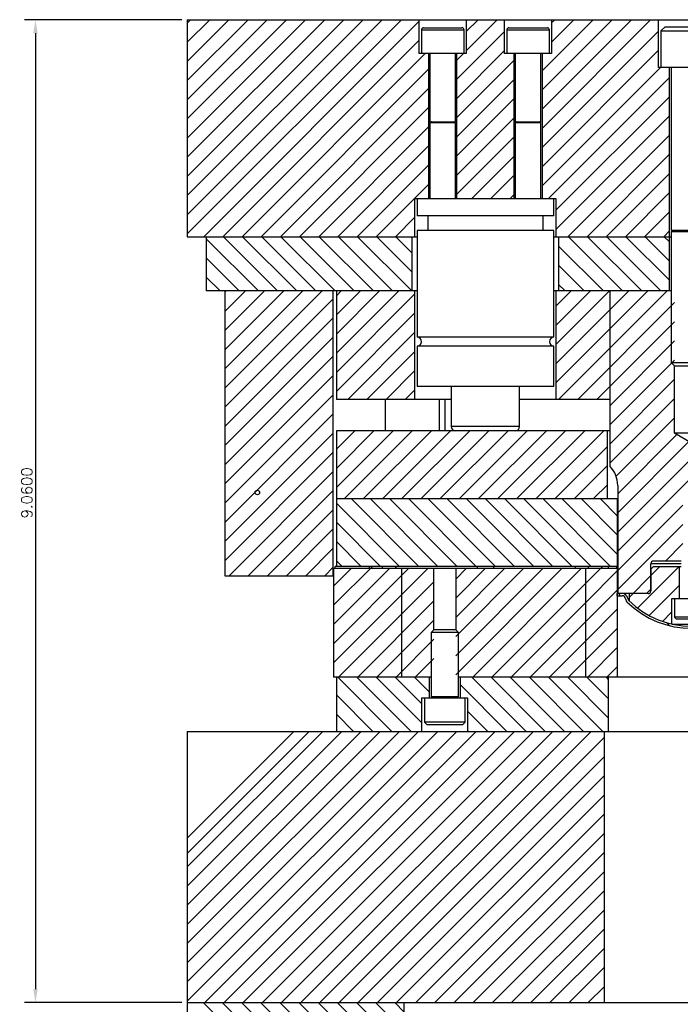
# Model space of a CAD drawing. Header units: inches. Extents: x 220 to 877, y 4 to 174.
# Tile 661 of 674: x 836 to 842, y 123 to 132. Entities that reach past the tile are written whole.
import ezdxf

# ---------------------------------------------------------------- set-up
doc = ezdxf.new("R2010")
doc.units = ezdxf.units.IN
doc.header["$LTSCALE"] = 0.5
doc.header["$MEASUREMENT"] = 0
doc.layers.get('DEFPOINTS').update_dxf_attribs({"color": 8})
doc.layers.add('SID-M-D', color=42, linetype='Continuous')
doc.layers.add('SID-M-S', color=105, linetype='Continuous')
doc.styles.add('DIEMAKER', font='romans.shx')
doc.dimstyles.new('LINEAR', dxfattribs={"dimtxt": 0.1, "dimasz": 0.125, "dimexe": 0.1, "dimexo": 0.05, "dimgap": 0.03, "dimtad": 1, "dimdec": 4, "dimzin": 4, "dimdsep": 46, "dimtxsty": 'DIEMAKER', "dimcen": 0, "dimclrd": 34, "dimclre": 34, "dimclrt": 42, "dimazin": 0, "dimtfac": 1, "dimtdec": 4, "dimtofl": 0, "dimtmove": 0, "dimatfit": 3, "dimfxl": 0, "dimtolj": 1, "dimtzin": 0, "dimarcsym": 0})
pattern_1 = [(135, (897.36377, 111.08306), (-0.08838835, -0.08838835), [])]

# ---------------------------------------------------------------- blocks, each defined once
blk = doc.blocks.new('*D187')
at = {"layer": 'DEFPOINTS', "color": 0}
for p in [(837.7244, 132.438), (836.3244, 123.378), (837.7244, 123.378)]:
    blk.add_point(p, dxfattribs=at)
at = {"layer": 'SID-M-D', "color": 34, "lineweight": -2}
for p, q in [((837.6744, 132.438), (836.2244, 132.438)), ((836.3244, 132.313), (836.3244, 123.503)), ((837.6744, 123.378), (836.2244, 123.378))]:
    blk.add_line(p, q, dxfattribs=at)
at = {"layer": 'SID-M-D', "color": 34}
for points in [[(836.3452, 132.313), (836.3036, 132.313), (836.3244, 132.438)], [(836.3036, 123.503), (836.3452, 123.503), (836.3244, 123.378)]]:
    blk.add_solid(points, dxfattribs=at)
at = {"layer": 'SID-M-D', "color": 42, "insert": (836.2444, 128.0767), "char_height": 0.1, "attachment_point": 5, "rotation": 90, "style": 'DIEMAKER'}
blk.add_mtext('\\A1;9.0600', dxfattribs=at)

msp = doc.modelspace()

# ---------------------------------------------------------------- hatches: boundary and pattern name
at = {"layer": 'SID-M-S', "linetype": 'Continuous', "lineweight": 18}
h = msp.add_hatch(dxfattribs=at)
h.set_pattern_fill('ANSI31', color=256, angle=90, style=0)
h.set_pattern_definition(pattern_1)
edge = h.paths.add_edge_path(flags=0)
edge.add_arc((838.37065, 128.07986), 0.0205, 0, 360)
h = msp.add_hatch(dxfattribs=at)
h.set_pattern_fill('ANSI31', color=256, angle=90, style=0)
h.set_pattern_definition(pattern_1)
h.paths.add_polyline_path([(841.4244, 127.37798), (841.4244, 127.39798), (841.30456, 127.39798), (841.30456, 127.37798)], flags=0)
h = msp.add_hatch(dxfattribs=at)
h.set_pattern_fill('ANSI31', color=256, style=0)
h.set_pattern_definition([(45, (897.36377, 111.08306), (-0.08838835, 0.08838835), [])])
h.paths.add_polyline_path([(841.60683, 127.37798), (841.68683, 127.37798), (841.68683, 127.39798), (841.60683, 127.39798)], flags=0)

# ---------------------------------------------------------------- linework, layer by layer
at = {"color": 7, "linetype": 'Continuous', "lineweight": 25}
for p, q in [((837.7244, 132.43798), (844.09723, 132.43798)), ((837.7244, 132.43798), (837.7244, 130.43798)), ((839.86416, 132.12751), (839.86416, 132.43798)), ((840.29723, 132.43798), (840.29723, 132.12751)), ((840.65156, 132.12751), (840.65156, 132.43798)), ((841.08463, 132.43798), (841.08463, 132.12751)), ((842.0699, 131.99798), (842.0699, 132.43798)), ((839.88385, 132.34404), (839.88385, 132.12751)), ((839.88385, 132.34404), (840.27755, 132.34404)), ((839.90353, 132.36373), (840.25786, 132.36373)), ((840.27755, 132.12751), (840.27755, 132.34404)), ((840.67125, 132.34404), (840.67125, 132.12751)), ((840.67125, 132.34404), (841.06495, 132.34404)), ((840.69093, 132.36373), (841.04526, 132.36373)), ((841.06495, 132.12751), (841.06495, 132.34404)), ((842.13065, 132.37298), (842.09315, 132.33548)), ((842.09315, 132.33548), (842.09315, 131.99798)), ((842.09315, 132.33548), (842.65565, 132.33548)), ((842.13065, 132.37298), (842.61815, 132.37298)), ((840.29723, 132.12751), (839.86416, 132.12751)), ((839.95274, 130.78892), (839.95274, 132.12751)), ((839.96259, 132.12751), (839.96259, 131.49719)), ((840.19881, 131.49719), (840.19881, 132.12751)), ((840.20865, 132.12751), (840.20865, 130.78892)), ((841.08463, 132.12751), (840.65156, 132.12751)), ((840.74014, 130.78892), (840.74014, 132.12751)), ((840.74999, 132.12751), (840.74999, 131.49719)), ((840.98621, 131.49719), (840.98621, 132.12751)), ((840.99605, 132.12751), (840.99605, 130.78892)), ((842.6789, 131.99798), (842.0699, 131.99798)), ((842.1714, 129.93798), (842.1714, 131.99798)), ((842.1869, 131.99798), (842.1869, 130.49758)), ((839.96259, 131.49719), (840.19881, 131.49719)), ((839.97807, 131.49566), (839.96259, 131.49003)), ((839.96259, 131.49003), (839.96259, 130.78892)), ((839.96259, 131.49003), (840.19881, 131.49003)), ((839.97807, 131.49566), (840.18332, 131.49566)), ((840.19881, 131.49003), (840.18332, 131.49566)), ((840.19881, 130.78892), (840.19881, 131.49003)), ((840.74999, 131.49719), (840.98621, 131.49719)), ((840.76548, 131.49566), (840.74999, 131.49003)), ((840.74999, 131.49003), (840.74999, 130.78892)), ((840.74999, 131.49003), (840.98621, 131.49003)), ((840.76548, 131.49566), (840.97072, 131.49566)), ((840.98621, 131.49003), (840.97072, 131.49566)), ((840.98621, 130.78892), (840.98621, 131.49003)), ((839.8244, 130.43798), (839.8244, 130.78892)), ((839.8244, 130.78892), (841.1244, 130.78892)), ((839.84448, 130.78892), (839.84448, 130.63144)), ((841.10432, 130.63144), (841.10432, 130.78892)), ((841.1244, 130.78892), (841.1244, 130.43798)), ((841.10432, 130.63144), (839.84448, 130.63144)), ((839.9429, 130.63144), (839.9429, 130.49365)), ((841.00589, 130.49365), (841.00589, 130.63144)), ((837.7244, 130.43798), (839.84448, 130.43798)), ((837.8994, 130.43798), (837.8994, 129.93798)), ((839.7994, 129.93798), (839.7994, 130.43798)), ((839.84448, 130.49365), (839.84448, 129.51132)), ((841.10432, 130.49365), (839.84448, 130.49365)), ((841.10432, 129.51132), (841.10432, 130.49365)), ((841.10432, 130.43798), (842.1869, 130.43798)), ((841.1494, 130.43798), (841.1494, 129.93798)), ((842.1869, 130.49758), (842.5619, 130.49758)), ((842.21395, 130.49606), (842.1869, 130.48621)), ((842.1869, 130.48621), (842.1869, 129.27923)), ((842.1869, 130.48621), (842.5619, 130.48621)), ((842.21395, 130.49606), (842.53484, 130.49606)), ((839.84448, 129.93798), (837.8994, 129.93798)), ((838.0714, 129.93798), (838.0714, 127.31298)), ((839.0714, 127.31298), (839.0714, 129.93798)), ((839.0994, 129.93798), (839.0994, 128.93798)), ((839.8244, 128.93798), (839.8244, 129.93798)), ((842.1869, 129.93798), (841.10432, 129.93798)), ((841.1244, 129.93798), (841.1244, 128.93798)), ((841.6244, 128.31883), (841.6244, 129.93798)), ((841.10432, 129.51132), (839.84448, 129.51132)), ((839.84448, 129.42873), (839.84448, 129.05664)), ((841.10432, 129.42873), (839.84448, 129.42873)), ((841.10432, 129.05664), (841.10432, 129.42873)), ((842.1869, 129.27923), (842.21815, 129.24798)), ((842.1869, 129.27923), (842.5619, 129.27923)), ((842.21815, 128.62798), (842.21815, 129.24798)), ((842.21815, 129.24798), (842.53065, 129.24798)), ((841.10432, 129.05664), (839.84448, 129.05664)), ((840.15944, 129.05664), (840.15944, 128.68735)), ((840.78936, 128.68735), (840.78936, 129.05664)), ((840.15944, 128.93798), (839.0994, 128.93798)), ((839.5494, 128.93798), (839.5494, 128.64798)), ((840.0494, 128.64798), (840.0494, 128.93798)), ((840.0994, 128.93798), (840.0994, 128.64798)), ((841.6244, 128.93798), (840.78936, 128.93798)), ((839.0994, 128.64798), (839.0994, 127.39798)), ((840.74999, 128.64798), (839.0994, 128.64798)), ((840.78936, 128.68735), (840.15944, 128.68735)), ((841.6244, 128.64798), (840.74999, 128.64798)), ((841.5994, 128.02298), (841.5994, 128.64798)), ((842.3744, 128.53409), (842.21815, 128.62798)), ((842.53065, 128.62798), (842.21815, 128.62798)), ((841.6944, 128.14373), (841.6944, 127.14798)), ((839.0994, 128.02298), (841.6944, 128.02298)), ((841.6934, 127.39798), (841.6934, 128.02298)), ((842.2794, 127.44798), (842.0244, 127.44798)), ((839.0744, 127.37798), (839.0744, 126.37798)), ((841.6944, 127.37798), (839.0744, 127.37798)), ((839.0874, 127.37798), (839.0874, 127.39798)), ((841.6944, 127.39798), (839.0874, 127.39798)), ((839.40116, 127.39798), (839.40116, 127.37798)), ((839.40456, 127.37798), (839.40456, 127.39798)), ((839.5244, 127.37798), (839.5244, 127.39798)), ((839.64424, 127.39798), (839.64424, 127.37798)), ((839.64763, 127.39798), (839.64763, 127.37798)), ((839.6994, 127.37798), (839.6994, 126.37798)), ((839.9989, 126.81298), (839.9989, 127.37798)), ((840.1999, 127.37798), (840.1999, 126.81298)), ((840.3994, 127.39798), (840.3994, 127.37798)), ((840.5494, 127.39798), (840.5494, 127.37798)), ((841.30116, 127.39798), (841.30116, 127.37798)), ((841.30456, 127.37798), (841.30456, 127.39798)), ((841.3994, 126.37798), (841.3994, 127.37798)), ((841.4244, 127.37798), (841.4244, 127.39798)), ((841.54424, 127.39798), (841.54424, 127.37798)), ((841.54763, 127.39798), (841.54763, 127.37798)), ((841.60683, 127.39798), (841.60683, 127.37798)), ((841.68683, 127.37798), (841.68683, 127.39798)), ((841.6934, 126.37798), (841.6934, 127.37798)), ((841.9994, 127.18798), (841.9994, 127.42298)), ((842.2794, 127.42298), (841.9994, 127.42298)), ((841.99965, 127.37298), (842.02465, 127.39798)), ((841.99965, 127.37298), (841.99965, 127.17298)), ((842.02465, 127.39798), (842.2794, 127.39798)), ((842.2639, 127.10298), (842.2639, 127.39798)), ((838.0714, 127.31298), (839.0714, 127.31298)), ((841.9994, 127.18798), (841.9594, 127.14798)), ((841.9994, 127.18798), (841.99965, 127.18798)), ((841.68683, 127.14798), (841.68683, 127.12798)), ((841.97465, 127.14798), (841.68683, 127.14798)), ((841.68683, 127.12798), (841.73662, 127.12798)), ((841.76651, 127.1005), (841.76652, 127.10042)), ((841.78147, 127.0688), (841.78152, 127.06875)), ((841.78645, 127.10211), (841.78644, 127.10219)), ((841.78644, 127.10219), (841.7994, 127.10219)), ((841.78645, 127.10211), (841.7994, 127.10211)), ((841.79547, 127.08308), (841.79542, 127.08313)), ((841.79542, 127.08313), (841.7994, 127.08313)), ((841.79547, 127.08308), (841.7994, 127.08308)), ((841.7994, 127.14798), (841.7994, 127.07928)), ((842.1949, 126.86749), (842.1949, 127.10298)), ((842.1949, 127.10298), (842.5539, 127.10298)), ((842.2184, 127.10298), (842.2184, 126.93198)), ((842.2184, 126.93198), (842.2374, 126.91298)), ((842.5304, 126.93198), (842.2184, 126.93198)), ((842.5114, 126.91298), (842.2374, 126.91298)), ((839.9989, 126.81298), (839.9744, 126.78848)), ((840.1999, 126.81298), (839.9989, 126.81298)), ((840.2244, 126.78848), (840.1999, 126.81298)), ((842.1949, 126.86749), (842.5539, 126.86749)), ((839.9744, 126.78848), (839.9744, 126.19729)), ((840.2244, 126.78848), (839.9744, 126.78848)), ((840.2244, 126.19729), (840.2244, 126.78848)), ((839.9744, 126.37798), (839.0744, 126.37798)), ((839.0994, 126.37798), (839.0994, 125.87798)), ((839.9589, 126.18798), (839.9589, 126.37798)), ((847.0944, 126.37798), (840.2244, 126.37798)), ((840.2399, 126.37798), (840.2399, 126.18798)), ((841.61066, 125.87798), (841.61066, 126.37798)), ((839.8884, 125.87798), (839.8884, 126.18798)), ((839.8884, 126.18798), (840.3104, 126.18798)), ((839.9119, 126.18798), (839.9119, 125.96298)), ((839.9744, 126.19729), (839.9947, 126.1899)), ((840.2244, 126.19729), (839.9744, 126.19729)), ((839.9744, 126.18837), (839.9744, 126.18798)), ((840.2244, 126.18837), (839.9744, 126.18837)), ((840.20409, 126.1899), (839.9947, 126.1899)), ((840.20409, 126.1899), (840.2244, 126.19729)), ((840.2244, 126.18798), (840.2244, 126.18837)), ((840.2869, 125.96298), (840.2869, 126.18798)), ((840.3104, 126.18798), (840.3104, 125.87798)), ((839.9119, 125.96298), (839.9369, 125.93798)), ((840.2869, 125.96298), (839.9119, 125.96298)), ((840.2619, 125.93798), (839.9369, 125.93798)), ((840.2619, 125.93798), (840.2869, 125.96298)), ((837.7244, 125.87798), (837.7244, 117.37798)), ((838.8494, 125.87798), (837.7244, 124.75298)), ((837.7244, 124.8944), (838.70798, 125.87798)), ((837.7244, 125.87798), (849.2994, 125.87798)), ((841.57129, 123.37798), (841.57129, 125.87798)), ((837.7244, 123.37798), (848.1994, 123.37798)), ((839.7244, 117.37798), (839.7244, 123.37798))]:
    msp.add_line(p, q, dxfattribs=at)
msp.add_circle((838.37065, 128.07986), 0.0205, dxfattribs=at)
for centre, radius, start, end in [((839.90353, 132.34404), 0.01969, 90, 180), ((840.25786, 132.34404), 0.01969, 0, 90), ((840.69093, 132.34404), 0.01969, 90, 180), ((841.04526, 132.34404), 0.01969, 0, 90), ((839.97781, 131.4964), 0.000787, 290, 90), ((840.18359, 131.4964), 0.000787, 90, 250), ((840.76521, 131.4964), 0.000787, 290, 90), ((840.97099, 131.4964), 0.000787, 90, 250), ((842.21368, 130.4968), 0.000787, 290, 90), ((839.84251, 129.47003), 0.04134, 272.729403, 87.270597), ((841.10629, 129.47003), 0.04134, 92.729403, 267.270597), ((840.19881, 128.68735), 0.03937, 180, 270), ((840.74999, 128.68735), 0.03937, 270, 0), ((841.4404, 128.14373), 0.254, 0, 43.580257), ((842.0244, 127.42298), 0.025, 90, 180), ((841.97465, 127.17298), 0.025, 270, 0), ((841.73662, 127.09798), 0.05, 4.827274, 90), ((841.73662, 127.09798), 0.03, 4.827274, 90), ((841.81634, 127.10463), 0.05, 184.827274, 225.773229), ((842.3744, 127.67785), 0.85, 225.773229, 314.226771), ((841.81634, 127.10463), 0.03, 184.827274, 225.773229), ((842.3744, 127.67785), 0.83, 225.773229, 314.226771), ((839.99443, 126.18916), 0.000787, 270, 70), ((840.20436, 126.18916), 0.000787, 110, 270)]:
    msp.add_arc(centre, radius, start, end, dxfattribs=at)
at = {"layer": 'SID-M-S', "linetype": 'Continuous', "lineweight": 18}
for p, q in [((837.7244, 132.40741), (837.75497, 132.43798)), ((837.7244, 132.23063), (837.93175, 132.43798)), ((837.7244, 132.05385), (838.10852, 132.43798)), ((837.7244, 131.87708), (838.2853, 132.43798)), ((837.7244, 131.7003), (838.46208, 132.43798)), ((837.7244, 131.52352), (838.63885, 132.43798)), ((837.7244, 131.34675), (838.81563, 132.43798)), ((837.7244, 131.16997), (838.99241, 132.43798)), ((837.7244, 130.99319), (839.16918, 132.43798)), ((837.7244, 130.81642), (839.34596, 132.43798)), ((837.7244, 130.63964), (839.52274, 132.43798)), ((837.7244, 130.46286), (839.69951, 132.43798)), ((837.87629, 130.43798), (839.86416, 132.42585)), ((840.29723, 132.32859), (840.40662, 132.43798)), ((840.29723, 132.15181), (840.5834, 132.43798)), ((840.99605, 131.96675), (841.46728, 132.43798)), ((840.99605, 131.78997), (841.64406, 132.43798)), ((840.99605, 131.6132), (841.82083, 132.43798)), ((840.99605, 131.43642), (841.99761, 132.43798)), ((841.08463, 132.40889), (841.11373, 132.43798)), ((841.08463, 132.23211), (841.2905, 132.43798)), ((840.20865, 131.88645), (840.65156, 132.32937)), ((840.99605, 131.25964), (842.0699, 132.33349)), ((838.05307, 130.43798), (839.86416, 132.24907)), ((840.20865, 131.70968), (840.65156, 132.15259)), ((840.99605, 131.08287), (842.0699, 132.15671)), ((838.22984, 130.43798), (839.91937, 132.12751)), ((840.20865, 132.06323), (840.27292, 132.12751)), ((840.20865, 131.5329), (840.74014, 132.0644)), ((838.40662, 130.43798), (839.95274, 131.9841)), ((840.99605, 130.90609), (842.08794, 131.99798)), ((840.20865, 131.35612), (840.74014, 131.88762)), ((841.05566, 130.78892), (842.1714, 131.90466)), ((838.5834, 130.43798), (839.95274, 131.80733)), ((840.20865, 131.17935), (840.74014, 131.71084)), ((841.1244, 130.68088), (842.1714, 131.72788)), ((838.76017, 130.43798), (839.95274, 131.63055)), ((840.20865, 131.00257), (840.74014, 131.53407)), ((841.1244, 130.50411), (842.1714, 131.55111)), ((838.93695, 130.43798), (839.95274, 131.45377)), ((840.20865, 130.82579), (840.74014, 131.35729)), ((841.23505, 130.43798), (842.1714, 131.37433)), ((839.11373, 130.43798), (839.95274, 131.277)), ((840.34855, 130.78892), (840.74014, 131.18051)), ((841.41182, 130.43798), (842.1714, 131.19755)), ((839.2905, 130.43798), (839.95274, 131.10022)), ((840.52533, 130.78892), (840.74014, 131.00374)), ((841.5886, 130.43798), (842.1714, 131.02078)), ((839.46728, 130.43798), (839.95274, 130.92344)), ((840.70211, 130.78892), (840.74014, 130.82696)), ((841.76538, 130.43798), (842.1714, 130.844)), ((839.64406, 130.43798), (839.8244, 130.61832)), ((841.94215, 130.43798), (842.1714, 130.66722)), ((838.55732, 129.93798), (838.05732, 130.43798)), ((838.7341, 129.93798), (838.2341, 130.43798)), ((838.91087, 129.93798), (838.41087, 130.43798)), ((839.08765, 129.93798), (838.58765, 130.43798)), ((839.26443, 129.93798), (838.76443, 130.43798)), ((839.4412, 129.93798), (838.9412, 130.43798)), ((839.61798, 129.93798), (839.11798, 130.43798)), ((839.79476, 129.93798), (839.29476, 130.43798)), ((839.7994, 130.11012), (839.47153, 130.43798)), ((839.7994, 130.28689), (839.64831, 130.43798)), ((839.82083, 130.43798), (839.8244, 130.44154)), ((841.7393, 129.93798), (841.2393, 130.43798)), ((841.91608, 129.93798), (841.41608, 130.43798)), ((842.09285, 129.93798), (841.59285, 130.43798)), ((842.1714, 130.03621), (841.76963, 130.43798)), ((842.1714, 130.21299), (841.94641, 130.43798)), ((842.11893, 130.43798), (842.1714, 130.49045)), ((842.1714, 130.38977), (842.12318, 130.43798)), ((838.38054, 129.93798), (837.8994, 130.41913)), ((841.56252, 129.93798), (841.1494, 130.35111)), ((838.20377, 129.93798), (837.8994, 130.24235)), ((841.38575, 129.93798), (841.1494, 130.17433)), ((838.02699, 129.93798), (837.8994, 130.06557)), ((841.20897, 129.93798), (841.1494, 129.99755)), ((838.0714, 129.92598), (838.0834, 129.93798)), ((838.0714, 129.7492), (838.26017, 129.93798)), ((838.0714, 129.57243), (838.43695, 129.93798)), ((838.0714, 129.39565), (838.61373, 129.93798)), ((838.0714, 129.21887), (838.7905, 129.93798)), ((838.0714, 129.0421), (838.96728, 129.93798)), ((839.0994, 129.89332), (839.14406, 129.93798)), ((839.0994, 129.71654), (839.32083, 129.93798)), ((839.0994, 129.53977), (839.49761, 129.93798)), ((839.0994, 129.36299), (839.67439, 129.93798)), ((839.0994, 129.18621), (839.8244, 129.91121)), ((841.1244, 129.797), (841.26538, 129.93798)), ((841.1244, 129.62022), (841.44215, 129.93798)), ((841.1244, 129.44345), (841.61893, 129.93798)), ((841.1244, 129.26667), (841.79571, 129.93798)), ((841.1244, 129.08989), (841.97248, 129.93798)), ((841.14926, 128.93798), (842.14926, 129.93798)), ((838.0714, 128.86532), (839.0714, 129.86532)), ((841.32604, 128.93798), (842.21815, 129.83009)), ((839.0994, 129.00944), (839.8244, 129.73444)), ((838.0714, 128.68854), (839.0714, 129.68854)), ((841.50281, 128.93798), (842.21815, 129.65331)), ((841.6944, 127.71535), (843.6244, 129.64535)), ((839.20472, 128.93798), (839.8244, 129.55766)), ((838.0714, 128.51177), (839.0714, 129.51177)), ((841.6244, 128.88279), (842.21815, 129.47654)), ((841.6944, 127.53857), (843.6244, 129.46857)), ((838.0714, 128.33499), (839.0714, 129.33499)), ((839.38149, 128.93798), (839.8244, 129.38088)), ((841.6244, 128.70601), (842.21815, 129.29976)), ((838.0714, 128.15821), (839.0714, 129.15821)), ((839.55827, 128.93798), (839.8244, 129.20411)), ((841.6244, 128.52923), (842.21815, 129.12298)), ((838.0714, 127.98144), (839.0714, 128.98144)), ((839.73505, 128.93798), (839.8244, 129.02733)), ((841.6244, 128.35246), (842.21815, 128.94621)), ((838.0714, 127.80466), (839.0714, 128.80466)), ((841.67913, 128.23041), (842.21815, 128.76943)), ((838.0714, 127.62788), (839.0714, 128.62788)), ((839.0994, 128.47911), (839.26827, 128.64798)), ((839.0994, 128.30233), (839.44505, 128.64798)), ((839.0994, 128.12555), (839.62182, 128.64798)), ((839.1736, 128.02298), (839.7986, 128.64798)), ((839.35038, 128.02298), (839.97538, 128.64798)), ((839.52715, 128.02298), (840.15215, 128.64798)), ((839.70393, 128.02298), (840.32893, 128.64798)), ((839.88071, 128.02298), (840.50571, 128.64798)), ((840.05748, 128.02298), (840.68248, 128.64798)), ((840.23426, 128.02298), (840.85926, 128.64798)), ((840.41104, 128.02298), (841.03604, 128.64798)), ((840.58781, 128.02298), (841.21281, 128.64798)), ((840.76459, 128.02298), (841.38959, 128.64798)), ((840.94137, 128.02298), (841.56637, 128.64798)), ((841.6944, 128.0689), (842.24021, 128.61472)), ((841.6944, 127.89213), (842.35064, 128.54837)), ((838.0714, 127.45111), (839.0714, 128.45111)), ((841.11814, 128.02298), (841.5994, 128.50423)), ((838.11005, 127.31298), (839.0714, 128.27433)), ((841.29492, 128.02298), (841.5994, 128.32746)), ((838.28682, 127.31298), (839.0714, 128.09755)), ((841.4717, 128.02298), (841.5994, 128.15068)), ((839.68311, 127.39798), (839.0994, 127.98169)), ((839.85988, 127.39798), (839.23488, 128.02298)), ((840.03666, 127.39798), (839.41166, 128.02298)), ((840.21344, 127.39798), (839.58844, 128.02298)), ((840.39021, 127.39798), (839.76521, 128.02298)), ((840.56699, 127.39798), (839.94199, 128.02298)), ((840.74377, 127.39798), (840.11877, 128.02298)), ((840.92054, 127.39798), (840.29554, 128.02298)), ((841.09732, 127.39798), (840.47232, 128.02298)), ((841.2741, 127.39798), (840.6491, 128.02298)), ((841.45087, 127.39798), (840.82587, 128.02298)), ((841.62765, 127.39798), (841.00265, 128.02298)), ((841.6934, 127.50901), (841.17943, 128.02298)), ((841.6934, 127.68579), (841.3562, 128.02298)), ((841.6934, 127.86256), (841.53298, 128.02298)), ((838.4636, 127.31298), (839.0714, 127.92078)), ((841.6944, 127.3618), (842.2949, 127.9623)), ((839.50633, 127.39798), (839.0994, 127.80491)), ((838.64038, 127.31298), (839.0714, 127.744)), ((841.6944, 127.18502), (842.2949, 127.78552)), ((839.32955, 127.39798), (839.0994, 127.62814)), ((842.13413, 127.44798), (842.2949, 127.60874)), ((838.81715, 127.31298), (839.0714, 127.56722)), ((839.15278, 127.39798), (839.0994, 127.45136)), ((838.99393, 127.31298), (839.0714, 127.39045)), ((839.0744, 127.03989), (839.43248, 127.39798)), ((839.0744, 127.21667), (839.23571, 127.37798)), ((839.0744, 126.86312), (839.58926, 127.37798)), ((839.0744, 126.68634), (839.76604, 127.37798)), ((839.0744, 126.50956), (839.94281, 127.37798)), ((839.52633, 127.37798), (839.5244, 127.37991)), ((840.1999, 127.28151), (840.29637, 127.37798)), ((840.1999, 127.10473), (840.47314, 127.37798)), ((840.1999, 126.92796), (840.64992, 127.37798)), ((840.1999, 126.75118), (840.8267, 127.37798)), ((840.1999, 126.5744), (841.00347, 127.37798)), ((840.1999, 126.39763), (841.18025, 127.37798)), ((840.35703, 126.37798), (841.35703, 127.37798)), ((841.3994, 127.24357), (841.54424, 127.38841)), ((841.3994, 127.0668), (841.6934, 127.3608)), ((841.8768, 127.01386), (842.26091, 127.39798)), ((841.99965, 127.31349), (842.08413, 127.39798)), ((839.11959, 126.37798), (839.9989, 127.25729)), ((840.5338, 126.37798), (841.3994, 127.24357)), ((841.7994, 127.11324), (841.9994, 127.31324)), ((841.3994, 126.89002), (841.6934, 127.18402)), ((841.9849, 126.9452), (842.2639, 127.22419)), ((839.29637, 126.37798), (839.9989, 127.08051)), ((840.71058, 126.37798), (841.3994, 127.0668)), ((841.72087, 127.12798), (841.70087, 127.14798)), ((841.3994, 126.71324), (841.6934, 127.00724)), ((842.1083, 126.89182), (842.1949, 126.97841)), ((839.47314, 126.37798), (839.9989, 126.90373)), ((840.88736, 126.37798), (841.3994, 126.89002)), ((841.3994, 126.53646), (841.6934, 126.83046)), ((842.17366, 126.85197), (842.14553, 126.8801)), ((839.64992, 126.37798), (839.9989, 126.72696)), ((841.06413, 126.37798), (841.3994, 126.71324)), ((841.41769, 126.37798), (841.6934, 126.65369)), ((839.8267, 126.37798), (839.9989, 126.55018)), ((841.24091, 126.37798), (841.3994, 126.53646)), ((841.59446, 126.37798), (841.6934, 126.47691)), ((839.61212, 125.87798), (839.11212, 126.37798)), ((839.78889, 125.87798), (839.28889, 126.37798)), ((839.8884, 125.95525), (839.46567, 126.37798)), ((839.8884, 126.13203), (839.64245, 126.37798)), ((839.9589, 126.23831), (839.81922, 126.37798)), ((840.84955, 125.87798), (840.34955, 126.37798)), ((841.02633, 125.87798), (840.52633, 126.37798)), ((841.20311, 125.87798), (840.70311, 126.37798)), ((841.37988, 125.87798), (840.87988, 126.37798)), ((841.55666, 125.87798), (841.05666, 126.37798)), ((841.61066, 126.00076), (841.23344, 126.37798)), ((841.61066, 126.17754), (841.41021, 126.37798)), ((841.61066, 126.35431), (841.58699, 126.37798)), ((840.67278, 125.87798), (840.2399, 126.31086)), ((839.43534, 125.87798), (839.0994, 126.21392)), ((840.496, 125.87798), (840.3104, 126.06358)), ((839.25856, 125.87798), (839.0994, 126.03715)), ((840.31922, 125.87798), (840.3104, 125.88681)), ((837.7244, 124.62923), (838.97314, 125.87798)), ((837.7244, 124.45246), (839.14992, 125.87798)), ((837.7244, 124.27568), (839.3267, 125.87798)), ((837.7244, 124.0989), (839.50347, 125.87798)), ((837.7244, 123.92213), (839.68025, 125.87798)), ((837.7244, 123.74535), (839.85703, 125.87798)), ((837.7244, 123.56857), (840.0338, 125.87798)), ((837.7244, 123.3918), (840.21058, 125.87798)), ((837.88736, 123.37798), (840.38736, 125.87798)), ((838.06413, 123.37798), (840.56413, 125.87798)), ((838.24091, 123.37798), (840.74091, 125.87798)), ((838.41769, 123.37798), (840.91769, 125.87798)), ((838.59446, 123.37798), (841.09446, 125.87798)), ((838.77124, 123.37798), (841.27124, 125.87798)), ((838.94802, 123.37798), (841.44802, 125.87798)), ((839.12479, 123.37798), (841.57129, 125.82447)), ((839.30157, 123.37798), (841.57129, 125.64769)), ((839.47835, 123.37798), (841.57129, 125.47092)), ((839.65512, 123.37798), (841.57129, 125.29414)), ((839.8319, 123.37798), (841.57129, 125.11736)), ((840.00868, 123.37798), (841.57129, 124.94059)), ((840.18545, 123.37798), (841.57129, 124.76381)), ((840.36223, 123.37798), (841.57129, 124.58703)), ((840.53901, 123.37798), (841.57129, 124.41026)), ((840.71578, 123.37798), (841.57129, 124.23348)), ((840.89256, 123.37798), (841.57129, 124.0567)), ((841.06934, 123.37798), (841.57129, 123.87993)), ((841.24611, 123.37798), (841.57129, 123.70315)), ((841.42289, 123.37798), (841.57129, 123.52637)), ((839.7244, 121.52306), (837.86948, 123.37798)), ((839.7244, 121.69983), (838.04625, 123.37798)), ((839.7244, 121.87661), (838.22303, 123.37798)), ((839.7244, 122.05339), (838.39981, 123.37798)), ((839.7244, 122.23017), (838.57658, 123.37798)), ((839.7244, 122.40694), (838.75336, 123.37798)), ((839.7244, 122.58372), (838.93014, 123.37798)), ((839.7244, 122.7605), (839.10691, 123.37798)), ((839.7244, 122.93727), (839.28369, 123.37798)), ((839.7244, 123.11405), (839.46047, 123.37798)), ((839.7244, 123.29083), (839.63724, 123.37798))]:
    msp.add_line(p, q, dxfattribs=at)

# ---------------------------------------------------------------- dimensions: what is measured, and where the dimension line sits
at = {"layer": 'SID-M-D'}
dim = msp.add_linear_dim(base=(836.3244, 123.37798), p1=(837.7244, 132.43798), p2=(837.7244, 123.37798), angle=90, dimstyle='LINEAR', dxfattribs=at)
dim.commit()
dim.dimension.update_dxf_attribs({"geometry": '*D187', "text_midpoint": (836.3244, 128.07668), "dimtype": 160})

doc.saveas('drawing.dxf')
